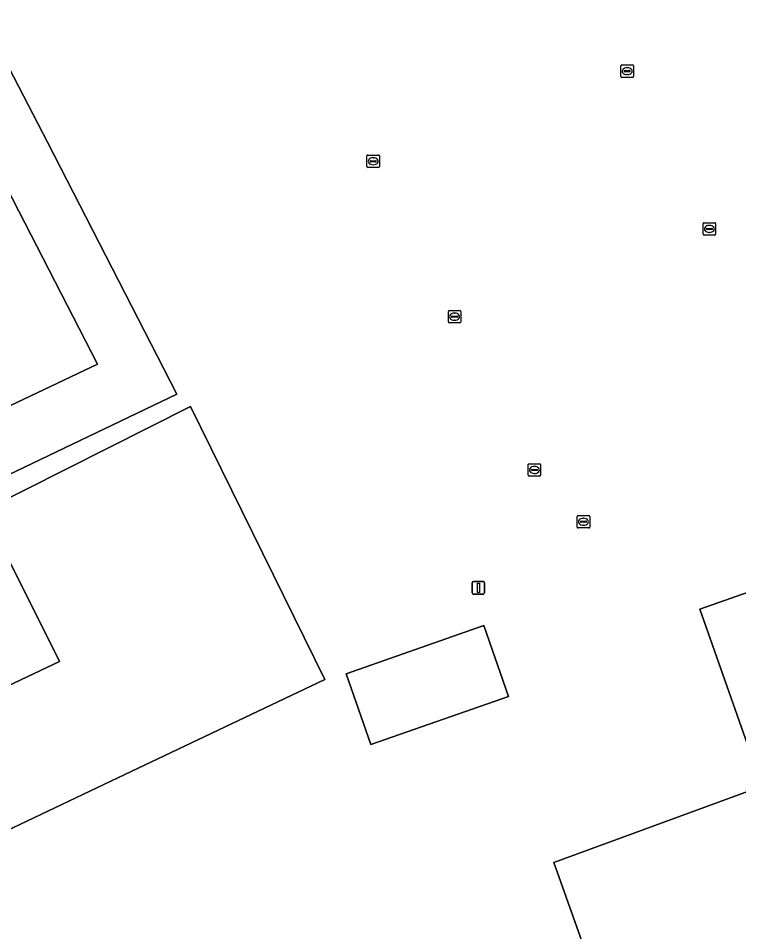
# Model space of a CAD drawing. Extents: x 157692 to 159674, y 381452 to 383291.
# Drawn here: x 159449.8 to 159507.5, y 382681.5 to 382754.8 of the extents above; entities that cross this region are included whole.
import ezdxf

# ---------------------------------------------------------------- set-up
doc = ezdxf.new("R2010")
doc.units = 0
for name, color, linetype in [('IMGEO_Erf', 7, 'Continuous'), ('IMGEO_Kolk', 7, 'Continuous'), ('IMGEO_Lichtmast', 7, 'Continuous'), ('IMGEO_Pand', 7, 'Continuous'), ('IMGEO_Parkeervlak_gesloten', 7, 'Continuous'), ('IMGEO_Rijbaan_lokaal_gesloten', 7, 'Continuous'), ('IMGEO_Rioolput', 7, 'Continuous')]:
    doc.layers.add(name, color=color, linetype=linetype)

msp = doc.modelspace()

# ---------------------------------------------------------------- linework, layer by layer
at = {"layer": 'IMGEO_Erf'}
for points in [[(159439.39, 382769.318), (159452.085, 382744.812), (159462.468, 382724.619), (159448.312, 382717.831)], [(159443.722, 382698.76), (159453.069, 382703.174), (159446.988, 382715.297), (159463.574, 382723.617), (159474.333, 382701.738), (159457.747, 382693.848), (159395.393, 382664.185)], [(159496.384, 382676.773), (159492.722, 382687.056), (159500, 382689.718), (159509.427, 382693.166), (159504.43, 382707.37), (159522.608, 382713.765), (159527.324, 382715.424), (159539.818, 382679.907)]]:
    msp.add_lwpolyline(points, dxfattribs=at)
msp.add_lwpolyline([(159478.033, 382696.509), (159476.047, 382702.199), (159487.087, 382706.051), (159489.072, 382700.362)], close=True, dxfattribs=at)
at = {"layer": 'IMGEO_Kolk'}
for p, q in [((159498.093, 382750.093), (159498.093, 382750.945)), ((159498.168, 382751.019), (159499.02, 382751.019)), ((159498.352, 382750.513), (159498.352, 382750.525)), ((159498.79, 382750.476), (159498.392, 382750.476)), ((159498.395, 382750.562), (159498.793, 382750.562)), ((159498.581, 382750.799), (159498.606, 382750.799)), ((159498.836, 382750.525), (159498.836, 382750.513)), ((159499.094, 382750.945), (159499.094, 382750.093)), ((159499.02, 382750.019), (159498.168, 382750.019)), ((159498.604, 382750.239), (159498.579, 382750.239)), ((159477.796, 382743.794), (159478.648, 382743.794)), ((159477.721, 382742.868), (159477.721, 382743.72)), ((159477.98, 382743.288), (159477.98, 382743.3)), ((159478.418, 382743.251), (159478.02, 382743.251)), ((159478.023, 382743.337), (159478.421, 382743.337)), ((159478.209, 382743.574), (159478.234, 382743.574)), ((159478.464, 382743.3), (159478.464, 382743.288)), ((159478.722, 382743.72), (159478.722, 382742.868)), ((159478.648, 382742.794), (159477.796, 382742.794)), ((159478.232, 382743.014), (159478.207, 382743.014)), ((159504.687, 382737.439), (159504.687, 382738.291)), ((159504.762, 382738.365), (159505.614, 382738.365)), ((159505.175, 382738.145), (159505.2, 382738.145)), ((159505.688, 382738.291), (159505.688, 382737.439)), ((159505.614, 382737.365), (159504.762, 382737.365)), ((159504.946, 382737.859), (159504.946, 382737.871)), ((159505.384, 382737.822), (159504.986, 382737.822)), ((159504.989, 382737.908), (159505.387, 382737.908)), ((159505.198, 382737.585), (159505.173, 382737.585)), ((159505.43, 382737.871), (159505.43, 382737.859)), ((159484.324, 382731.33), (159485.176, 382731.33)), ((159484.249, 382730.404), (159484.249, 382731.256)), ((159484.508, 382730.824), (159484.508, 382730.836)), ((159484.946, 382730.787), (159484.548, 382730.787)), ((159484.551, 382730.873), (159484.949, 382730.873)), ((159484.737, 382731.11), (159484.762, 382731.11)), ((159484.992, 382730.836), (159484.992, 382730.824)), ((159485.25, 382731.256), (159485.25, 382730.404)), ((159485.176, 382730.33), (159484.324, 382730.33)), ((159484.76, 382730.55), (159484.735, 382730.55)), ((159490.653, 382718.11), (159490.653, 382718.962)), ((159490.728, 382719.036), (159491.58, 382719.036)), ((159491.654, 382718.962), (159491.654, 382718.11)), ((159490.912, 382718.53), (159490.912, 382718.542)), ((159491.35, 382718.493), (159490.952, 382718.493)), ((159490.955, 382718.579), (159491.353, 382718.579)), ((159491.164, 382718.256), (159491.139, 382718.256)), ((159491.141, 382718.816), (159491.166, 382718.816)), ((159491.396, 382718.542), (159491.396, 382718.53)), ((159491.58, 382718.036), (159490.728, 382718.036))]:
    msp.add_line(p, q, dxfattribs=at)
for points in [[(159498.093, 382750.093), (159498.093, 382750.945)], [(159498.168, 382751.019), (159499.02, 382751.019)], [(159499.094, 382750.945), (159499.094, 382750.093)], [(159499.02, 382750.019), (159498.168, 382750.019)], [(159477.796, 382743.794), (159478.648, 382743.794)], [(159477.721, 382742.868), (159477.721, 382743.72)], [(159478.722, 382743.72), (159478.722, 382742.868)], [(159478.648, 382742.794), (159477.796, 382742.794)], [(159504.687, 382737.439), (159504.687, 382738.291)], [(159504.762, 382738.365), (159505.614, 382738.365)], [(159505.688, 382738.291), (159505.688, 382737.439)], [(159505.614, 382737.365), (159504.762, 382737.365)], [(159484.324, 382731.33), (159485.176, 382731.33)], [(159484.249, 382730.404), (159484.249, 382731.256)], [(159485.25, 382731.256), (159485.25, 382730.404)], [(159485.176, 382730.33), (159484.324, 382730.33)], [(159490.653, 382718.11), (159490.653, 382718.962)], [(159490.728, 382719.036), (159491.58, 382719.036)], [(159491.654, 382718.962), (159491.654, 382718.11)], [(159491.58, 382718.036), (159490.728, 382718.036)]]:
    msp.add_lwpolyline(points, dxfattribs=at)
for centre, radius, start, end in [((159498.17, 382750.943), 0.0765, 91.55205, 178.44795), ((159498.17, 382750.943), 0.0765, 91.55205, 178.44795), ((159498.392, 382750.522), 0.0403, 85.87752, 175.75265), ((159498.389, 382750.512), 0.0366, 178.93798, 274.71019), ((159498.793, 382750.519), 0.043, 264.86636, 352.45326), ((159498.797, 382750.524), 0.0386, 1.73085, 96.63898), ((159499.018, 382750.943), 0.0765, 1.55205, 88.44795), ((159499.018, 382750.943), 0.0765, 1.55205, 88.44795), ((159498.17, 382750.095), 0.0765, 181.55205, 268.44795), ((159498.17, 382750.095), 0.0765, 181.55205, 268.44795), ((159499.018, 382750.095), 0.0765, 271.55205, 358.44795), ((159499.018, 382750.095), 0.0765, 271.55205, 358.44795), ((159477.798, 382743.718), 0.0765, 91.55205, 178.44795), ((159477.798, 382743.718), 0.0765, 91.55205, 178.44795), ((159478.646, 382743.718), 0.0765, 1.55205, 88.44795), ((159478.646, 382743.718), 0.0765, 1.55205, 88.44795), ((159478.02, 382743.297), 0.0403, 85.87752, 175.75265), ((159478.017, 382743.287), 0.0366, 178.93798, 274.71019), ((159478.421, 382743.294), 0.043, 264.86636, 352.45326), ((159478.425, 382743.299), 0.0386, 1.73085, 96.63898), ((159477.798, 382742.87), 0.0765, 181.55205, 268.44795), ((159477.798, 382742.87), 0.0765, 181.55205, 268.44795), ((159478.646, 382742.87), 0.0765, 271.55205, 358.44795), ((159478.646, 382742.87), 0.0765, 271.55205, 358.44795), ((159504.764, 382738.289), 0.0765, 91.55205, 178.44795), ((159504.764, 382738.289), 0.0765, 91.55205, 178.44795), ((159505.612, 382738.289), 0.0765, 1.55205, 88.44795), ((159505.612, 382738.289), 0.0765, 1.55205, 88.44795), ((159504.764, 382737.441), 0.0765, 181.55205, 268.44795), ((159504.764, 382737.441), 0.0765, 181.55205, 268.44795), ((159504.986, 382737.868), 0.0403, 85.87752, 175.75265), ((159504.983, 382737.858), 0.0366, 178.93798, 274.71019), ((159505.387, 382737.865), 0.043, 264.86636, 352.45326), ((159505.391, 382737.87), 0.0386, 1.73085, 96.63898), ((159505.612, 382737.441), 0.0765, 271.55205, 358.44795), ((159505.612, 382737.441), 0.0765, 271.55205, 358.44795), ((159484.326, 382731.254), 0.0765, 91.55205, 178.44795), ((159484.326, 382731.254), 0.0765, 91.55205, 178.44795), ((159485.174, 382731.254), 0.0765, 1.55205, 88.44795), ((159485.174, 382731.254), 0.0765, 1.55205, 88.44795), ((159484.548, 382730.833), 0.0403, 85.87752, 175.75265), ((159484.545, 382730.823), 0.0366, 178.93798, 274.71019), ((159484.949, 382730.83), 0.043, 264.86636, 352.45326), ((159484.953, 382730.835), 0.0386, 1.73085, 96.63898), ((159484.326, 382730.406), 0.0765, 181.55205, 268.44795), ((159484.326, 382730.406), 0.0765, 181.55205, 268.44795), ((159485.174, 382730.406), 0.0765, 271.55205, 358.44795), ((159485.174, 382730.406), 0.0765, 271.55205, 358.44795), ((159490.73, 382718.96), 0.0765, 91.55205, 178.44795), ((159490.73, 382718.96), 0.0765, 91.55205, 178.44795), ((159491.578, 382718.96), 0.0765, 1.55205, 88.44795), ((159491.578, 382718.96), 0.0765, 1.55205, 88.44795), ((159490.952, 382718.539), 0.0403, 85.87752, 175.75265), ((159490.949, 382718.529), 0.0366, 178.93798, 274.71019), ((159491.353, 382718.536), 0.043, 264.86636, 352.45326), ((159491.357, 382718.541), 0.0386, 1.73085, 96.63898), ((159490.73, 382718.112), 0.0765, 181.55205, 268.44795), ((159490.73, 382718.112), 0.0765, 181.55205, 268.44795), ((159491.578, 382718.112), 0.0765, 271.55205, 358.44795), ((159491.578, 382718.112), 0.0765, 271.55205, 358.44795)]:
    msp.add_arc(centre, radius, start, end, dxfattribs=at)
for centre, major_axis, ratio, start_param, end_param in [((159498.58, 382750.519), (-0.387, 0.002), 0.722429, 4.712389, 7.853982), ((159498.605, 382750.519), (-0.39, 0.002), 0.717154, 1.570796, 4.712389), ((159478.208, 382743.294), (-0.387, 0.002), 0.722429, 4.712389, 7.853982), ((159478.233, 382743.294), (-0.39, 0.002), 0.717154, 1.570796, 4.712389), ((159505.174, 382737.865), (-0.387, 0.002), 0.722429, 4.712389, 7.853982), ((159505.199, 382737.865), (-0.39, 0.002), 0.717154, 1.570796, 4.712389), ((159484.736, 382730.83), (-0.387, 0.002), 0.722429, 4.712389, 7.853982), ((159484.761, 382730.83), (-0.39, 0.002), 0.717154, 1.570796, 4.712389), ((159491.14, 382718.536), (-0.387, 0.002), 0.722429, 4.712389, 7.853982), ((159491.165, 382718.536), (-0.39, 0.002), 0.717154, 1.570796, 4.712389)]:
    msp.add_ellipse(centre, major_axis=major_axis, ratio=ratio, start_param=start_param, end_param=end_param, dxfattribs=at)
at = {"layer": 'IMGEO_Lichtmast'}
for p, q in [((159486.167, 382708.688), (159486.167, 382709.488)), ((159486.167, 382709.488), (159486.167, 382708.688)), ((159486.267, 382709.588), (159487.057, 382709.588)), ((159487.057, 382709.588), (159486.267, 382709.588)), ((159487.157, 382709.488), (159487.157, 382708.688)), ((159487.157, 382708.688), (159487.157, 382709.488)), ((159487.057, 382708.588), (159486.267, 382708.588)), ((159486.267, 382708.588), (159487.057, 382708.588))]:
    msp.add_line(p, q, dxfattribs=at)
msp.add_lwpolyline([(159486.587, 382709.463), (159486.737, 382709.463), (159486.737, 382708.713), (159486.587, 382708.713), (159486.587, 382709.463)], dxfattribs=at)
for centre, start, end in [((159486.267, 382709.488), 90, 180), ((159486.267, 382709.488), 90, 180), ((159487.057, 382709.488), 0, 90), ((159487.057, 382709.488), 360, 90), ((159486.267, 382708.688), 180, 270), ((159486.267, 382708.688), 180, 270), ((159487.057, 382708.688), 270, 0), ((159487.057, 382708.688), 270, 0)]:
    msp.add_arc(centre, 0.1, start, end, dxfattribs=at)
at = {"layer": 'IMGEO_Pand'}
for points in [[(159386.662, 382670.88), (159390.877, 382662.037), (159391.038, 382662.114), (159395.393, 382664.185), (159457.747, 382693.848), (159474.333, 382701.738), (159463.574, 382723.617), (159446.988, 382715.297), (159453.069, 382703.174), (159443.722, 382698.76), (159412.491, 382694.949), (159386.585, 382682.665), (159382.067, 382680.522), (159384.671, 382675.059)], [(159487.087, 382706.051), (159476.047, 382702.199), (159478.033, 382696.509), (159489.072, 382700.362)]]:
    msp.add_lwpolyline(points, close=True, dxfattribs=at)
msp.add_lwpolyline([(159539.818, 382679.907), (159527.324, 382715.424), (159522.608, 382713.765), (159504.43, 382707.37), (159509.427, 382693.166), (159500, 382689.718), (159492.722, 382687.056), (159496.384, 382676.773)], dxfattribs=at)
at = {"layer": 'IMGEO_Parkeervlak_gesloten'}
msp.add_lwpolyline([(159427.357, 382782.959), (159427.399, 382782.836), (159456.113, 382727.031), (159432.888, 382716.003), (159433.586, 382714.538), (159435.177, 382711.255), (159448.312, 382717.831), (159462.468, 382724.619), (159452.085, 382744.812), (159439.39, 382769.318)], dxfattribs=at)
at = {"layer": 'IMGEO_Rijbaan_lokaal_gesloten'}
msp.add_lwpolyline([(159420.364, 382791.914), (159420.031, 382791.742), (159413.043, 382788.135), (159403.091, 382782.923), (159401.345, 382781.968), (159404.302, 382775.999), (159432.888, 382716.003), (159456.113, 382727.031), (159427.399, 382782.836), (159427.357, 382782.959), (159427.05, 382783.572)], dxfattribs=at)
at = {"layer": 'IMGEO_Rioolput'}
for p, q in [((159494.588, 382713.957), (159494.588, 382714.809)), ((159494.663, 382714.883), (159495.515, 382714.883)), ((159495.076, 382714.663), (159495.101, 382714.663)), ((159495.589, 382714.809), (159495.589, 382713.957)), ((159495.515, 382713.883), (159494.663, 382713.883)), ((159494.847, 382714.377), (159494.847, 382714.389)), ((159495.285, 382714.34), (159494.887, 382714.34)), ((159494.89, 382714.426), (159495.288, 382714.426)), ((159495.099, 382714.103), (159495.074, 382714.103)), ((159495.331, 382714.389), (159495.331, 382714.377))]:
    msp.add_line(p, q, dxfattribs=at)
for points in [[(159494.588, 382713.957), (159494.588, 382714.809)], [(159494.663, 382714.883), (159495.515, 382714.883)], [(159495.589, 382714.809), (159495.589, 382713.957)], [(159495.515, 382713.883), (159494.663, 382713.883)]]:
    msp.add_lwpolyline(points, dxfattribs=at)
for centre, radius, start, end in [((159494.665, 382714.807), 0.0765, 91.55205, 178.44795), ((159494.665, 382714.807), 0.0765, 91.55205, 178.44795), ((159495.513, 382714.807), 0.0765, 1.55205, 88.44795), ((159495.513, 382714.807), 0.0765, 1.55205, 88.44795), ((159494.665, 382713.959), 0.0765, 181.55205, 268.44795), ((159494.665, 382713.959), 0.0765, 181.55205, 268.44795), ((159494.887, 382714.386), 0.0403, 85.87752, 175.75265), ((159494.884, 382714.376), 0.0366, 178.93798, 274.71019), ((159495.288, 382714.383), 0.043, 264.86636, 352.45326), ((159495.292, 382714.388), 0.0386, 1.73085, 96.63898), ((159495.513, 382713.959), 0.0765, 271.55205, 358.44795), ((159495.513, 382713.959), 0.0765, 271.55205, 358.44795)]:
    msp.add_arc(centre, radius, start, end, dxfattribs=at)
for centre, major_axis, ratio, start_param, end_param in [((159495.075, 382714.383), (-0.387, 0.002), 0.722429, 4.712389, 7.853982), ((159495.1, 382714.383), (-0.39, 0.002), 0.717154, 1.570796, 4.712389)]:
    msp.add_ellipse(centre, major_axis=major_axis, ratio=ratio, start_param=start_param, end_param=end_param, dxfattribs=at)

doc.saveas('drawing.dxf')
